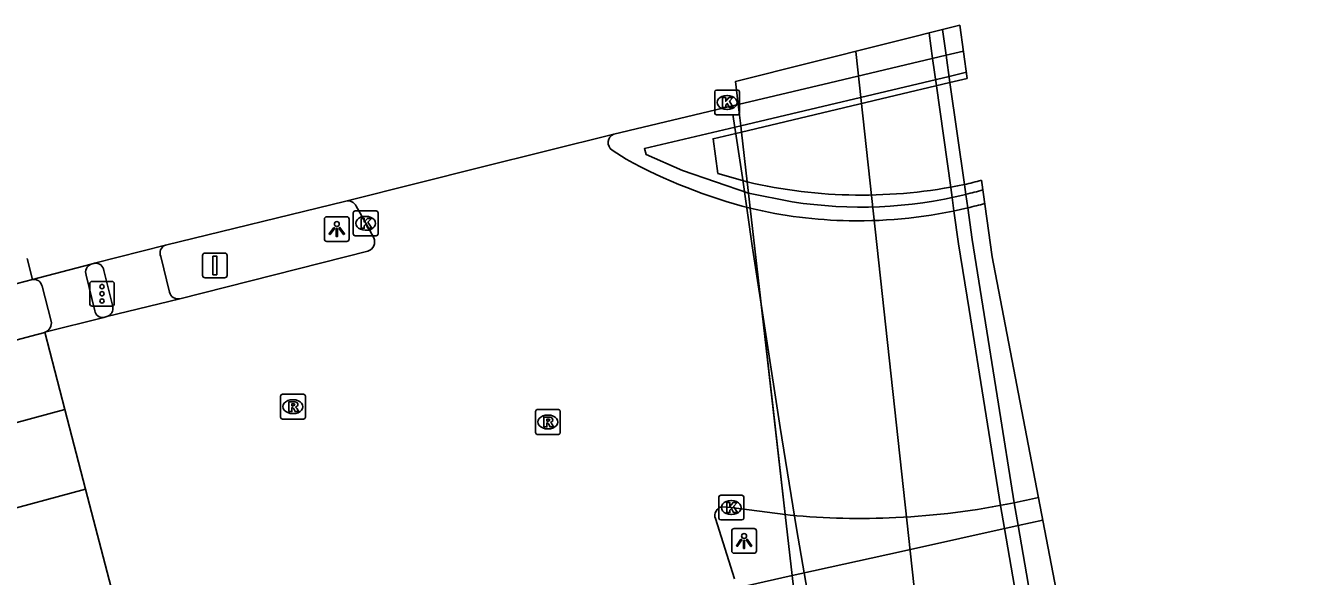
# Model space of a CAD drawing. Extents: x 158087 to 159494, y 382905 to 383981.
# Drawn here: x 159231.3 to 159282.3, y 383958.6 to 383980.9 of the extents above; entities that cross this region are included whole.
import ezdxf

# ---------------------------------------------------------------- set-up
doc = ezdxf.new("R2010")
doc.units = 0
for name, color, linetype in [('IMGEO_Dek', 7, 'Continuous'), ('IMGEO_Fietspad_gesloten', 7, 'Continuous'), ('IMGEO_Kolk', 7, 'Continuous'), ('IMGEO_Lichtpunt', 7, 'Continuous'), ('IMGEO_Lijnafwatering', 7, 'Continuous'), ('IMGEO_Muur', 7, 'Continuous'), ('IMGEO_OVBaan_gesloten', 7, 'Continuous'), ('IMGEO_Portaal', 7, 'Continuous'), ('IMGEO_Rijbaan_regionaal_gesloten', 7, 'Continuous'), ('IMGEO_Rioolput', 7, 'Continuous'), ('IMGEO_Verkeersregelinstallatiepaal', 7, 'Continuous'), ('IMGEO_Voetpad_open', 7, 'Continuous')]:
    doc.layers.add(name, color=color, linetype=linetype)

msp = doc.modelspace()

# ---------------------------------------------------------------- linework, layer by layer
at = {"layer": 'IMGEO_Dek'}
msp.add_lwpolyline([(159269.243, 383978.712), (159268.943, 383980.854), (159259.905, 383978.593), (159260.012, 383977.659), (159260.11, 383976.804), (159260.14, 383976.548), (159266.052, 383977.954), (159268.548, 383978.547)], close=True, dxfattribs=at)
for points in [[(159260.371, 383974.535), (159260.422, 383974.086), (159260.492, 383973.477), (159261.418, 383965.393), (159261.908, 383961.117), (159262.19, 383958.656), (159262.458, 383956.319), (159262.577, 383955.283), (159262.758, 383953.705), (159262.837, 383953.289), (159263.092, 383953.346), (159263.368, 383953.408), (159272.211, 383955.393), (159273.299, 383955.634)], [(159273.299, 383955.634), (159270.249, 383971.517), (159269.817, 383974.603)]]:
    msp.add_lwpolyline(points, dxfattribs=at)
for centre, radius, start, end in [((159264.986, 383994.338), 20.333, 256.8807, 281.7587), ((159265.284, 383991.214), 17.218, 282.9059, 285.2641)]:
    msp.add_arc(centre, radius, start, end, dxfattribs=at)
at = {"layer": 'IMGEO_Fietspad_gesloten'}
for points in [[(159236.724, 383971.529), (159237.071, 383970.09)], [(159234.784, 383969.506), (159234.422, 383970.967)], [(159262.19, 383958.656), (159262.492, 383958.723), (159266.599, 383959.634), (159271.298, 383960.675), (159272.288, 383960.895)], [(159260.339, 383958.245), (159262.19, 383958.656)]]:
    msp.add_lwpolyline(points, dxfattribs=at)
for centre, radius, start, end in [((159237.025, 383971.674), 0.334, 111.2138, 205.7899), ((159234.093, 383970.923), 0.332, 7.565, 97.0289), ((159237.419, 383970.177), 0.359, 194.0473, 280.1307), ((159234.426, 383969.444), 0.363, 289.7715, 9.8568)]:
    msp.add_arc(centre, radius, start, end, dxfattribs=at)
at = {"layer": 'IMGEO_Kolk'}
for p, q in [((159259.059, 383977.316), (159259.059, 383978.168)), ((159259.134, 383978.242), (159259.986, 383978.242)), ((159259.547, 383978.022), (159259.572, 383978.022)), ((159260.06, 383978.168), (159260.06, 383977.316)), ((159259.57, 383977.462), (159259.545, 383977.462)), ((159259.986, 383977.242), (159259.134, 383977.242)), ((159244.483, 383972.441), (159244.483, 383973.293)), ((159244.558, 383973.367), (159245.41, 383973.367)), ((159245.484, 383973.293), (159245.484, 383972.441)), ((159244.971, 383973.147), (159244.996, 383973.147)), ((159245.41, 383972.367), (159244.558, 383972.367)), ((159244.994, 383972.587), (159244.969, 383972.587)), ((159259.228, 383960.975), (159259.228, 383961.827)), ((159259.303, 383961.901), (159260.155, 383961.901)), ((159259.716, 383961.681), (159259.741, 383961.681)), ((159260.229, 383961.827), (159260.229, 383960.975)), ((159259.739, 383961.121), (159259.714, 383961.121)), ((159260.155, 383960.901), (159259.303, 383960.901))]:
    msp.add_line(p, q, dxfattribs=at)
for points in [[(159259.059, 383977.316), (159259.059, 383978.168)], [(159259.134, 383978.242), (159259.986, 383978.242)], [(159259.38, 383977.942), (159259.503, 383977.942), (159259.503, 383977.791), (159259.633, 383977.942), (159259.797, 383977.942), (159259.651, 383977.791), (159259.804, 383977.542), (159259.652, 383977.542), (159259.567, 383977.706), (159259.503, 383977.639), (159259.503, 383977.542), (159259.38, 383977.542), (159259.38, 383977.942)], [(159260.06, 383978.168), (159260.06, 383977.316)], [(159259.986, 383977.242), (159259.134, 383977.242)], [(159244.483, 383972.441), (159244.483, 383973.293)], [(159244.558, 383973.367), (159245.41, 383973.367)], [(159245.484, 383973.293), (159245.484, 383972.441)], [(159244.804, 383973.067), (159244.927, 383973.067), (159244.927, 383972.916), (159245.057, 383973.067), (159245.221, 383973.067), (159245.075, 383972.916), (159245.228, 383972.667), (159245.076, 383972.667), (159244.991, 383972.831), (159244.927, 383972.764), (159244.927, 383972.667), (159244.804, 383972.667), (159244.804, 383973.067)], [(159245.41, 383972.367), (159244.558, 383972.367)], [(159259.228, 383960.975), (159259.228, 383961.827)], [(159259.303, 383961.901), (159260.155, 383961.901)], [(159259.549, 383961.601), (159259.672, 383961.601), (159259.672, 383961.45), (159259.802, 383961.601), (159259.966, 383961.601), (159259.82, 383961.45), (159259.973, 383961.201), (159259.821, 383961.201), (159259.736, 383961.365), (159259.672, 383961.298), (159259.672, 383961.201), (159259.549, 383961.201), (159259.549, 383961.601)], [(159260.229, 383961.827), (159260.229, 383960.975)], [(159260.155, 383960.901), (159259.303, 383960.901)]]:
    msp.add_lwpolyline(points, dxfattribs=at)
for centre, start, end in [((159259.136, 383978.166), 91.552, 178.448), ((159259.136, 383978.166), 91.552, 178.448), ((159259.984, 383978.166), 1.552, 88.448), ((159259.984, 383978.166), 1.552, 88.448), ((159259.136, 383977.318), 181.552, 268.448), ((159259.136, 383977.318), 181.552, 268.448), ((159259.984, 383977.318), 271.552, 358.448), ((159259.984, 383977.318), 271.552, 358.448), ((159244.56, 383973.291), 91.552, 178.448), ((159244.56, 383973.291), 91.552, 178.448), ((159245.408, 383973.291), 1.552, 88.448), ((159245.408, 383973.291), 1.552, 88.448), ((159244.56, 383972.443), 181.552, 268.448), ((159244.56, 383972.443), 181.552, 268.448), ((159245.408, 383972.443), 271.552, 358.448), ((159245.408, 383972.443), 271.552, 358.448), ((159259.305, 383961.825), 91.552, 178.448), ((159259.305, 383961.825), 91.552, 178.448), ((159260.153, 383961.825), 1.552, 88.448), ((159260.153, 383961.825), 1.552, 88.448), ((159259.305, 383960.977), 181.552, 268.448), ((159259.305, 383960.977), 181.552, 268.448), ((159260.153, 383960.977), 271.552, 358.448), ((159260.153, 383960.977), 271.552, 358.448)]:
    msp.add_arc(centre, 0.0765, start, end, dxfattribs=at)
for centre, major_axis, ratio, start_param, end_param in [((159259.546, 383977.742), (-0.387, 0.002), 0.722429, 4.712389, 7.853982), ((159259.571, 383977.742), (-0.39, 0.002), 0.717154, 1.570796, 4.712389), ((159244.97, 383972.867), (-0.387, 0.002), 0.722429, 4.712389, 7.853982), ((159244.995, 383972.867), (-0.39, 0.002), 0.717154, 1.570796, 4.712389), ((159259.715, 383961.401), (-0.387, 0.002), 0.722429, 4.712389, 7.853982), ((159259.74, 383961.401), (-0.39, 0.002), 0.717154, 1.570796, 4.712389)]:
    msp.add_ellipse(centre, major_axis=major_axis, ratio=ratio, start_param=start_param, end_param=end_param, dxfattribs=at)
at = {"layer": 'IMGEO_Lichtpunt'}
for p, q in [((159243.321, 383973.039), (159243.321, 383972.232)), ((159243.321, 383973.039), (159243.321, 383972.232)), ((159244.223, 383973.134), (159243.415, 383973.134)), ((159244.223, 383973.134), (159243.415, 383973.134)), ((159244.317, 383972.232), (159244.317, 383973.039)), ((159244.317, 383972.232), (159244.317, 383973.039)), ((159243.415, 383972.138), (159244.223, 383972.138)), ((159243.415, 383972.138), (159244.223, 383972.138)), ((159260.647, 383960.552), (159259.839, 383960.552)), ((159260.647, 383960.552), (159259.839, 383960.552)), ((159259.745, 383960.457), (159259.745, 383959.65)), ((159259.745, 383960.457), (159259.745, 383959.65)), ((159260.741, 383959.65), (159260.741, 383960.457)), ((159260.741, 383959.65), (159260.741, 383960.457)), ((159259.839, 383959.556), (159260.647, 383959.556)), ((159259.839, 383959.556), (159260.647, 383959.556))]:
    msp.add_line(p, q, dxfattribs=at)
for points in [[(159243.695, 383972.703), (159243.734, 383972.675), (159243.546, 383972.413), (159243.508, 383972.44), (159243.695, 383972.703)], [(159243.797, 383972.655), (159243.844, 383972.655), (159243.844, 383972.333), (159243.797, 383972.333), (159243.797, 383972.655)], [(159243.907, 383972.675), (159243.945, 383972.702), (159244.132, 383972.44), (159244.093, 383972.412), (159243.907, 383972.675)], [(159260.119, 383960.121), (159260.158, 383960.093), (159259.97, 383959.831), (159259.932, 383959.858), (159260.119, 383960.121)], [(159260.221, 383960.073), (159260.268, 383960.073), (159260.268, 383959.751), (159260.221, 383959.751), (159260.221, 383960.073)], [(159260.331, 383960.093), (159260.369, 383960.12), (159260.556, 383959.858), (159260.517, 383959.83), (159260.331, 383960.093)]]:
    msp.add_lwpolyline(points, dxfattribs=at)
for centre in [(159243.82, 383972.837), (159260.244, 383960.255)]:
    msp.add_circle(centre, 0.0994, dxfattribs=at)
for centre, start, end in [((159243.415, 383973.039), 90, 180), ((159243.415, 383973.039), 90, 180), ((159244.223, 383973.039), 0, 90), ((159244.223, 383973.039), 0, 90), ((159243.415, 383972.232), 180, 270), ((159243.415, 383972.232), 180, 270), ((159244.223, 383972.232), 270, 0), ((159244.223, 383972.232), 270, 360), ((159259.839, 383960.457), 90, 180), ((159259.839, 383960.457), 90, 180), ((159260.647, 383960.457), 0, 90), ((159260.647, 383960.457), 0, 90), ((159259.839, 383959.65), 180, 270), ((159259.839, 383959.65), 180, 270), ((159260.647, 383959.65), 270, 0), ((159260.647, 383959.65), 270, 360)]:
    msp.add_arc(centre, 0.0946, start, end, dxfattribs=at)
at = {"layer": 'IMGEO_Lijnafwatering'}
msp.add_lwpolyline([(159259.788, 383977.25), (159260.176, 383974.714), (159260.575, 383971.964), (159261.701, 383964.626), (159262.365, 383960.556), (159262.987, 383956.897), (159263.342, 383954.866)], dxfattribs=at)
at = {"layer": 'IMGEO_Muur'}
for points in [[(159260.11, 383976.804), (159268.513, 383978.795), (159269.208, 383978.96)], [(159260.422, 383974.086), (159257.757, 383974.992), (159256.293, 383975.644), (159256.222, 383975.882), (159260.11, 383976.804)], [(159260.14, 383976.548), (159258.994, 383976.276), (159259.186, 383974.882), (159260.371, 383974.535)], [(159260.11, 383976.804), (159260.14, 383976.548)], [(159260.371, 383974.535), (159260.422, 383974.086)], [(159262.187, 383973.737), (159260.422, 383974.086)]]:
    msp.add_lwpolyline(points, dxfattribs=at)
for centre, radius, start, end in [((159264.944, 383991.274), 17.753, 261.0668, 283.8256), ((159265.011, 383991.779), 18.227, 283.2409, 285.4673)]:
    msp.add_arc(centre, radius, start, end, dxfattribs=at)
at = {"layer": 'IMGEO_OVBaan_gesloten'}
for points in [[(159269.088, 383979.814), (159268.392, 383979.649), (159263.702, 383978.535), (159260.012, 383977.659)], [(159259.905, 383978.593), (159260.012, 383977.659)], [(159254.985, 383976.464), (159260.012, 383977.659)], [(159244.179, 383973.764), (159247.075, 383974.489), (159249.59, 383975.119), (159254.985, 383976.464)], [(159236.904, 383971.986), (159244.179, 383973.764)], [(159234.052, 383971.253), (159236.904, 383971.986)], [(159231.334, 383971.446), (159231.546, 383970.6)], [(159231.546, 383970.6), (159233.918, 383971.218)], [(159233.918, 383971.218), (159234.052, 383971.253)], [(159221.348, 383968.081), (159221.41, 383967.865), (159230.311, 383970.273), (159231.546, 383970.6)]]:
    msp.add_lwpolyline(points, dxfattribs=at)
at = {"layer": 'IMGEO_Portaal'}
for p, q in [((159238.406, 383970.768), (159238.406, 383971.568)), ((159238.406, 383971.568), (159238.406, 383970.768)), ((159238.506, 383971.668), (159239.296, 383971.668)), ((159239.296, 383971.668), (159238.506, 383971.668)), ((159239.396, 383971.568), (159239.396, 383970.768)), ((159239.396, 383970.768), (159239.396, 383971.568)), ((159239.296, 383970.668), (159238.506, 383970.668)), ((159238.506, 383970.668), (159239.296, 383970.668))]:
    msp.add_line(p, q, dxfattribs=at)
msp.add_lwpolyline([(159238.826, 383971.543), (159238.976, 383971.543), (159238.976, 383970.793), (159238.826, 383970.793), (159238.826, 383971.543)], dxfattribs=at)
for centre, start, end in [((159238.506, 383971.568), 90, 180), ((159238.506, 383971.568), 90, 180), ((159239.296, 383971.568), 0, 90), ((159239.296, 383971.568), 360, 90), ((159238.506, 383970.768), 180, 270), ((159238.506, 383970.768), 180, 270), ((159239.296, 383970.768), 270, 0), ((159239.296, 383970.768), 270, 0)]:
    msp.add_arc(centre, 0.1, start, end, dxfattribs=at)
at = {"layer": 'IMGEO_Rijbaan_regionaal_gesloten'}
for points in [[(159305.788, 383775.91), (159302.455, 383793.348), (159295.846, 383827.989), (159288.428, 383866.825), (159281.347, 383903.926), (159274.256, 383941.397), (159272.903, 383948.564), (159271.667, 383955.271), (159271.595, 383955.678), (159271.32, 383957.227), (159271.147, 383958.222), (159270.944, 383959.387), (159270.745, 383960.553), (159270.586, 383961.487), (159269.954, 383965.432), (159269.32, 383969.393), (159268.897, 383972.036), (159268.71, 383973.367), (159268.634, 383973.91), (159268.579, 383974.306), (159268.003, 383978.418), (159267.848, 383979.52), (159267.705, 383980.544)], [(159306.309, 383776.009), (159295.88, 383830.877), (159281.938, 383904.042), (159274.84, 383941.441), (159273.434, 383948.658), (159272.211, 383955.393), (159272.14, 383955.799), (159271.868, 383957.349), (159271.696, 383958.342), (159271.495, 383959.508), (159271.298, 383960.675), (159271.142, 383961.596), (159270.505, 383965.577), (159269.874, 383969.523), (159269.444, 383972.212), (159269.263, 383973.491), (159269.186, 383974.036), (159269.13, 383974.431), (159268.548, 383978.547), (159268.392, 383979.649), (159268.246, 383980.68)], [(159264.746, 383979.804), (159267.517, 383954.339), (159268.192, 383950.798), (159301.906, 383773.835), (159302.831, 383768.921), (159307.696, 383743.719), (159315.125, 383704.938), (159320.216, 383671.471), (159321.716, 383662)], [(159260.012, 383977.659), (159260.11, 383976.804)], [(159260.14, 383976.548), (159260.371, 383974.535)], [(159255.493, 383975.452), (159254.92, 383975.822)], [(159260.422, 383974.086), (159260.492, 383973.477)], [(159244.599, 383973.562), (159244.985, 383972.868), (159245.316, 383972.278)], [(159260.492, 383973.477), (159261.908, 383961.117)], [(159245.075, 383971.749), (159237.482, 383969.824)], [(159237.482, 383969.824), (159234.549, 383969.102)], [(159234.418, 383969.069), (159232.048, 383968.47)], [(159234.549, 383969.102), (159234.418, 383969.069)], [(159232.048, 383968.47), (159232.855, 383965.356)], [(159147.755, 383940.611), (159162.346, 383944.326), (159174.553, 383947.413), (159192.854, 383953.587), (159197.094, 383954.96), (159202.769, 383956.736), (159210.255, 383959.006), (159217.763, 383961.198), (159225.294, 383963.314), (159232.855, 383965.356)], [(159232.855, 383965.356), (159233.687, 383962.143)], [(159233.687, 383962.143), (159226.116, 383960.099), (159218.586, 383957.983), (159211.077, 383955.79), (159203.592, 383953.521), (159197.917, 383951.745), (159190.501, 383949.343), (159187.311, 383948.274), (159175.3, 383944.281), (159159.068, 383940.12), (159155.688, 383939.182), (159146.508, 383936.634), (159145.361, 383936.335), (159143.421, 383935.763), (159141.504, 383935.114), (159139.615, 383934.391), (159137.756, 383933.593), (159117.23, 383924.618), (159092.386, 383913.099)], [(159233.687, 383962.143), (159234.716, 383958.171)], [(159259.362, 383961.432), (159259.729, 383961.403), (159261.908, 383961.117)], [(159261.908, 383961.117), (159262.19, 383958.656)], [(159262.1, 383961.092), (159261.908, 383961.117)], [(159259.864, 383958.527), (159259.089, 383960.957)], [(159262.19, 383958.656), (159262.458, 383956.319)]]:
    msp.add_lwpolyline(points, dxfattribs=at)
for centre, radius, start, end in [((159255.134, 383976.125), 0.37, 113.6389, 234.7986), ((159265.897, 383994.472), 21.68, 241.3212, 255.5629), ((159244.264, 383973.403), 0.371, 25.414, 103.2153), ((159264.84, 383991.749), 18.783, 256.6139, 268.9279), ((159264.837, 383991.91), 18.943, 268.9459, 283.5105), ((159264.952, 383991.911), 18.918, 283.1722, 285.3144), ((159244.95, 383972.125), 0.396, 288.3443, 22.6699), ((159427.61, 383229.068), 764.826, 104.81473, 107.60411), ((159264.908, 383991.904), 30.942, 272.7017, 281.6221), ((159264.87, 383991.953), 30.998, 281.6732, 283.5108), ((159259.425, 383961.08), 0.358, 100.2122, 200.0126), ((159264.925, 383991.764), 30.802, 264.7384, 272.684)]:
    msp.add_arc(centre, radius, start, end, dxfattribs=at)
at = {"layer": 'IMGEO_Rioolput'}
for p, q in [((159241.549, 383965.045), (159241.549, 383965.897)), ((159241.624, 383965.971), (159242.476, 383965.971)), ((159242.037, 383965.751), (159242.062, 383965.751)), ((159242.55, 383965.897), (159242.55, 383965.045)), ((159242.06, 383965.191), (159242.035, 383965.191)), ((159251.831, 383964.426), (159251.831, 383965.278)), ((159251.906, 383965.352), (159252.758, 383965.352)), ((159252.319, 383965.132), (159252.344, 383965.132)), ((159252.832, 383965.278), (159252.832, 383964.426)), ((159242.476, 383964.971), (159241.624, 383964.971)), ((159252.342, 383964.572), (159252.317, 383964.572)), ((159252.758, 383964.352), (159251.906, 383964.352))]:
    msp.add_line(p, q, dxfattribs=at)
for points in [[(159241.549, 383965.045), (159241.549, 383965.897)], [(159241.624, 383965.971), (159242.476, 383965.971)], [(159242.138, 383965.669), (159241.886, 383965.671), (159241.886, 383965.271)], [(159242.064, 383965.59), (159242.01, 383965.59), (159242.01, 383965.509)], [(159242.55, 383965.897), (159242.55, 383965.045)], [(159241.886, 383965.271), (159242.01, 383965.271), (159242.01, 383965.433), (159242.021, 383965.433)], [(159242.01, 383965.509), (159242.062, 383965.509)], [(159242.068, 383965.404), (159242.139, 383965.271), (159242.279, 383965.271), (159242.214, 383965.397)], [(159251.831, 383964.426), (159251.831, 383965.278)], [(159251.906, 383965.352), (159252.758, 383965.352)], [(159252.832, 383965.278), (159252.832, 383964.426)], [(159242.476, 383964.971), (159241.624, 383964.971)], [(159252.42, 383965.05), (159252.168, 383965.052), (159252.168, 383964.652)], [(159252.168, 383964.652), (159252.292, 383964.652), (159252.292, 383964.814), (159252.303, 383964.814)], [(159252.346, 383964.971), (159252.292, 383964.971), (159252.292, 383964.89)], [(159252.292, 383964.89), (159252.344, 383964.89)], [(159252.35, 383964.785), (159252.421, 383964.652), (159252.561, 383964.652), (159252.496, 383964.778)], [(159252.758, 383964.352), (159251.906, 383964.352)]]:
    msp.add_lwpolyline(points, dxfattribs=at)
for centre, radius, start, end in [((159241.626, 383965.895), 0.0765, 91.552, 178.448), ((159241.626, 383965.895), 0.0765, 91.552, 178.448), ((159242.07, 383965.494), 0.0964, 77.0061, 93.1865), ((159242.084, 383965.551), 0.0378, 276.6634, 79.6772), ((159242.137, 383965.559), 0.109, 350.3612, 89.416), ((159242.474, 383965.895), 0.0765, 1.552, 88.448), ((159242.474, 383965.895), 0.0765, 1.552, 88.448), ((159242.02, 383965.38), 0.0533, 26.0293, 88.6989), ((159242.046, 383965.698), 0.19, 274.7715, 282.9687), ((159242.135, 383965.559), 0.112, 277.5842, 350.9817), ((159242.119, 383965.344), 0.108, 29.5134, 73.7905), ((159251.908, 383965.276), 0.0765, 91.552, 178.448), ((159251.908, 383965.276), 0.0765, 91.552, 178.448), ((159252.756, 383965.276), 0.0765, 1.552, 88.448), ((159252.756, 383965.276), 0.0765, 1.552, 88.448), ((159241.626, 383965.047), 0.0765, 181.552, 268.448), ((159241.626, 383965.047), 0.0765, 181.552, 268.448), ((159242.474, 383965.047), 0.0765, 271.552, 358.448), ((159242.474, 383965.047), 0.0765, 271.552, 358.448), ((159252.302, 383964.761), 0.0533, 26.0293, 88.6989), ((159252.328, 383965.079), 0.19, 274.7715, 282.9687), ((159252.352, 383964.875), 0.0964, 77.0061, 93.1865), ((159252.366, 383964.932), 0.0378, 276.6634, 79.6772), ((159252.419, 383964.94), 0.109, 350.3612, 89.416), ((159252.417, 383964.94), 0.112, 277.5842, 350.9817), ((159252.401, 383964.725), 0.108, 29.5134, 73.7905), ((159251.908, 383964.428), 0.0765, 181.552, 268.448), ((159251.908, 383964.428), 0.0765, 181.552, 268.448), ((159252.756, 383964.428), 0.0765, 271.552, 358.448), ((159252.756, 383964.428), 0.0765, 271.552, 358.448)]:
    msp.add_arc(centre, radius, start, end, dxfattribs=at)
for centre, major_axis, ratio, start_param, end_param in [((159242.036, 383965.471), (-0.387, 0.002), 0.722429, 4.712389, 7.853982), ((159242.061, 383965.471), (-0.39, 0.002), 0.717154, 1.570796, 4.712389), ((159252.318, 383964.852), (-0.387, 0.002), 0.722429, 4.712389, 7.853982), ((159252.343, 383964.852), (-0.39, 0.002), 0.717154, 1.570796, 4.712389)]:
    msp.add_ellipse(centre, major_axis=major_axis, ratio=ratio, start_param=start_param, end_param=end_param, dxfattribs=at)
at = {"layer": 'IMGEO_Verkeersregelinstallatiepaal'}
for p, q in [((159233.856, 383969.625), (159233.856, 383970.425)), ((159233.856, 383970.425), (159233.856, 383969.625)), ((159233.956, 383970.525), (159234.746, 383970.525)), ((159234.746, 383970.525), (159233.956, 383970.525)), ((159234.846, 383970.425), (159234.846, 383969.625)), ((159234.846, 383969.625), (159234.846, 383970.425)), ((159234.746, 383969.525), (159233.956, 383969.525)), ((159233.956, 383969.525), (159234.746, 383969.525))]:
    msp.add_line(p, q, dxfattribs=at)
for centre in [(159234.351, 383970.315), (159234.351, 383970.025), (159234.351, 383969.735)]:
    msp.add_circle(centre, 0.085, dxfattribs=at)
for centre, start, end in [((159233.956, 383970.425), 90, 180), ((159233.956, 383970.425), 90, 180), ((159234.746, 383970.425), 0, 90), ((159234.746, 383970.425), 360, 90), ((159233.956, 383969.625), 180, 270), ((159233.956, 383969.625), 180, 270), ((159234.746, 383969.625), 270, 0), ((159234.746, 383969.625), 270, 0)]:
    msp.add_arc(centre, 0.1, start, end, dxfattribs=at)
at = {"layer": 'IMGEO_Voetpad_open'}
for points in [[(159233.711, 383970.781), (159234.058, 383969.342)], [(159232.301, 383968.926), (159231.931, 383970.326)]]:
    msp.add_lwpolyline(points, dxfattribs=at)
for centre, radius, start, end in [((159234.029, 383970.898), 0.339, 109.1822, 200.1255), ((159231.611, 383970.284), 0.323, 7.4781, 101.6438), ((159234.371, 383969.381), 0.316, 187.1206, 278.5309), ((159231.917, 383968.841), 0.393, 289.4239, 12.5309)]:
    msp.add_arc(centre, radius, start, end, dxfattribs=at)

doc.saveas('drawing.dxf')
